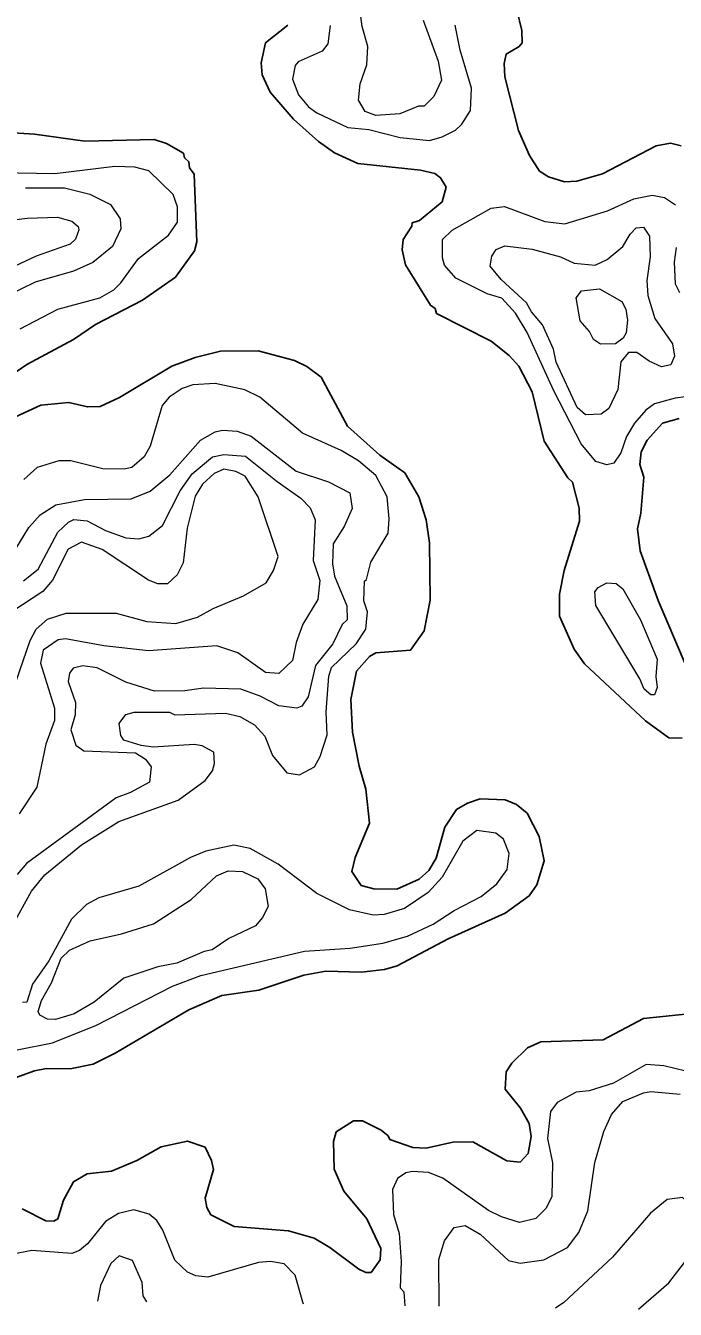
# Model space of a CAD drawing. Extents: x 763.2 to 816.8, y 7896.5 to 7952.7.
# Drawn here: x 780.595 to 782.642, y 7897.01 to 7901.054 of the extents above; entities that cross this region are included whole.
import ezdxf

# ---------------------------------------------------------------- set-up
doc = ezdxf.new("R2010")
doc.units = 0
doc.header["$LTSCALE"] = 0.064
doc.layers.add('1', color=7, linetype='Continuous', lineweight=25)
doc.layers.add('2', color=7, linetype='Continuous', lineweight=13)

msp = doc.modelspace()

# ---------------------------------------------------------------- linework, layer by layer
at = {"layer": '1'}
for points in [[(782.1423, 7901.1044), (782.1582, 7901.0391), (782.1596, 7900.9999), (782.1499, 7900.9881), (782.1094, 7900.9649), (782.1025, 7900.9349), (782.1046, 7900.8933), (782.1482, 7900.7243), (782.1826, 7900.6454), (782.214, 7900.5959), (782.2424, 7900.5782), (782.2932, 7900.5626), (782.3317, 7900.5641), (782.413, 7900.5879), (782.5824, 7900.6758), (782.627, 7900.6841), (782.6607, 7900.6751)], [(782.2775, 7899.2629), (782.2917, 7899.3373), (782.3404, 7899.4935), (782.3388, 7899.5345), (782.318, 7899.6165), (782.3034, 7899.6296), (782.2285, 7899.7457), (782.1915, 7899.9001), (782.1496, 7899.9813), (782.1185, 7900.0154), (782.062, 7900.0607), (781.8899, 7900.1477), (781.8852, 7900.1629), (781.8707, 7900.1735), (781.7917, 7900.3003), (781.7812, 7900.3478), (781.7845, 7900.38), (781.8124, 7900.4227), (781.8125, 7900.4327), (781.8358, 7900.4402), (781.9078, 7900.4996), (781.92, 7900.5455), (781.9023, 7900.5749), (781.8847, 7900.5888), (781.8388, 7900.5986), (781.6416, 7900.6204), (781.5683, 7900.6537), (781.5177, 7900.6897), (781.4385, 7900.7596), (781.3651, 7900.8445), (781.3397, 7900.8995), (781.3367, 7900.9372), (781.351, 7901.0006), (781.4214, 7901.0553)], [(780.5043, 7900.7201), (780.6226, 7900.7121), (780.7811, 7900.6907), (780.9996, 7900.6958), (781.0391, 7900.6832), (781.092, 7900.652), (781.0954, 7900.6383), (781.1093, 7900.6253), (781.111, 7900.6064), (781.1258, 7900.5868), (781.1344, 7900.3736), (781.1274, 7900.3451), (781.0672, 7900.2622), (780.9635, 7900.1895), (780.8147, 7900.1125), (780.7456, 7900.065), (780.5988, 7899.9862), (780.4994, 7899.9195)], [(780.4819, 7899.7854), (780.6424, 7899.8587), (780.7312, 7899.8673), (780.7893, 7899.8529), (780.8296, 7899.8542), (780.8903, 7899.8824), (781.0557, 7899.9815), (781.1288, 7900.0084), (781.2084, 7900.0283)], [(781.2084, 7900.0283), (781.3275, 7900.0298), (781.4418, 7899.9988), (781.4812, 7899.9805), (781.526, 7899.9469), (781.6091, 7899.7923)], [(782.6547, 7899.8162), (782.6016, 7899.802), (782.5532, 7899.748), (782.535, 7899.7117), (782.53, 7899.6718), (782.5426, 7899.6314), (782.5331, 7899.5182), (782.5231, 7899.4694), (782.5313, 7899.3997), (782.5882, 7899.2428), (782.673, 7899.0432)], [(781.6091, 7899.7923), (781.7113, 7899.7007), (781.7893, 7899.6458), (781.8344, 7899.5698), (781.8575, 7899.4975), (781.8674, 7899.4252), (781.8692, 7899.2442), (781.8511, 7899.1481), (781.8073, 7899.0867), (781.6982, 7899.0782), (781.6785, 7899.0669), (781.6375, 7899.0209), (781.6192, 7898.931), (781.6244, 7898.8286), (781.6457, 7898.7211), (781.667, 7898.6488), (781.6783, 7898.5418), (781.6328, 7898.4333), (781.6228, 7898.3897), (781.6527, 7898.345), (781.6917, 7898.3347), (781.7642, 7898.3336), (781.8351, 7898.3658), (781.8651, 7898.3931), (781.8881, 7898.4313), (781.9164, 7898.5296), (781.9527, 7898.5848), (781.9875, 7898.605), (782.0269, 7898.6182), (782.1057, 7898.615), (782.1414, 7898.6005), (782.1757, 7898.5728), (782.2129, 7898.4999), (782.2288, 7898.4235), (782.2059, 7898.3472), (782.1818, 7898.3133), (782.1064, 7898.2587), (781.9265, 7898.1769), (781.7655, 7898.0919), (781.726, 7898.0806), (781.6529, 7898.0728), (781.5407, 7898.0754), (781.4713, 7898.0627), (781.3297, 7898.0159), (781.2133, 7897.9988), (781.1091, 7897.954), (780.8774, 7897.8175), (780.8071, 7897.7829), (780.7349, 7897.7674), (780.6603, 7897.7686), (780.6226, 7897.7617), (780.5504, 7897.7353)], [(782.6219, 7898.8108), (782.5485, 7898.8643), (782.3561, 7899.0434), (782.3234, 7899.0901), (782.2769, 7899.1936), (782.2775, 7899.2629)], [(782.6642, 7898.8095), (782.6219, 7898.8108)], [(780.5842, 7897.3265), (780.6588, 7897.2892), (780.6837, 7897.2878), (780.6959, 7897.2949), (780.7139, 7897.3545), (780.7453, 7897.4119), (780.789, 7897.4371), (780.865, 7897.4456), (780.9454, 7897.4794), (781.0218, 7897.5223), (781.1047, 7897.54), (781.1601, 7897.5207), (781.1804, 7897.4794), (781.1867, 7897.4508), (781.1609, 7897.3607), (781.166, 7897.3309), (781.178, 7897.3082), (781.2519, 7897.2707), (781.4228, 7897.2573), (781.5043, 7897.234), (781.5535, 7897.2049), (781.6449, 7897.1365), (781.667, 7897.1263), (781.6832, 7897.1263), (781.7124, 7897.1665), (781.714, 7897.202), (781.6702, 7897.2953), (781.598, 7897.3825), (781.5675, 7897.452), (781.5651, 7897.5385), (781.5732, 7897.5691), (781.6285, 7897.6039), (781.656, 7897.6039), (781.7152, 7897.5743), (781.7369, 7897.557), (781.7422, 7897.5452), (781.815, 7897.5204), (781.8567, 7897.5174), (781.9414, 7897.5368), (782.0038, 7897.5383), (782.1117, 7897.4782), (782.1532, 7897.4739), (782.1789, 7897.5014), (782.1877, 7897.555), (782.1816, 7897.5959), (782.1545, 7897.6443), (782.1063, 7897.704), (782.109, 7897.7581), (782.1272, 7897.7851), (782.1759, 7897.8338), (782.2183, 7897.8524), (782.4149, 7897.8588), (782.5423, 7897.926), (782.7138, 7897.9446)]]:
    msp.add_lwpolyline(points, dxfattribs=at)
at = {"layer": '2'}
for points in [[(781.848, 7901.0713), (781.8949, 7900.9419), (781.9051, 7900.882), (781.8815, 7900.8311), (781.8504, 7900.8009), (781.833, 7900.8005), (781.7737, 7900.7764), (781.6987, 7900.7713), (781.6644, 7900.7842), (781.644, 7900.8195), (781.6489, 7900.8714), (781.6701, 7900.9307), (781.6734, 7900.9884), (781.6557, 7901.0516), (781.6456, 7901.122)], [(781.555, 7901.0544), (781.5473, 7900.9974), (781.5296, 7900.974), (781.4539, 7900.9404), (781.4441, 7900.9288), (781.4353, 7900.886), (781.4546, 7900.8365), (781.4867, 7900.7985), (781.5126, 7900.7796), (781.6101, 7900.7333), (781.6765, 7900.7266), (781.7752, 7900.7019), (781.8673, 7900.6927), (781.9076, 7900.7036), (781.9491, 7900.7245), (781.9693, 7900.7436), (781.9971, 7900.7868), (782.0004, 7900.8576), (781.9645, 7900.9767), (781.9481, 7901.0556)], [(780.5779, 7900.0994), (780.6964, 7900.1606), (780.829, 7900.1971), (780.8725, 7900.2224), (780.8945, 7900.2437), (780.9499, 7900.3203), (781.0452, 7900.3944), (781.0736, 7900.4355), (781.0734, 7900.4834), (781.06, 7900.5218), (780.9825, 7900.5972), (780.9389, 7900.6085), (780.8754, 7900.6102), (780.6865, 7900.5873), (780.455, 7900.592)], [(780.5941, 7900.5435), (780.7172, 7900.5428), (780.7975, 7900.523), (780.8621, 7900.4912), (780.8929, 7900.4459), (780.8943, 7900.4146), (780.8681, 7900.3587), (780.8067, 7900.3076), (780.7454, 7900.2811), (780.6252, 7900.2463), (780.5385, 7900.2046)], [(782.8368, 7899.9058), (782.6415, 7899.8804), (782.5764, 7899.8625), (782.5494, 7899.8425), (782.5138, 7899.8021), (782.4884, 7899.7599), (782.4701, 7899.7089), (782.448, 7899.6759), (782.4265, 7899.6702), (782.3922, 7899.6816), (782.3455, 7899.7364), (782.2593, 7899.9038), (782.1754, 7900.0879), (782.1386, 7900.1483), (782.0953, 7900.196), (782.0498, 7900.2092), (781.9507, 7900.2589), (781.9152, 7900.3001), (781.9089, 7900.3223), (781.9086, 7900.3804), (781.9395, 7900.4103), (782.0619, 7900.4792), (782.1038, 7900.485), (782.2313, 7900.4374), (782.2945, 7900.4297), (782.4285, 7900.4707), (782.5114, 7900.5086), (782.5692, 7900.5197), (782.6082, 7900.5133), (782.6427, 7900.49)], [(780.5156, 7900.4376), (780.5992, 7900.4477), (780.6956, 7900.4507), (780.7407, 7900.438), (780.7606, 7900.4219), (780.7625, 7900.4113), (780.7519, 7900.3811), (780.7348, 7900.3655), (780.6277, 7900.3276), (780.561, 7900.2962)], [(782.6448, 7900.3554), (782.6383, 7900.3094), (782.6414, 7900.2412), (782.6554, 7900.2139)], [(781.1255, 7898.7892), (780.9969, 7898.7815), (780.9586, 7898.786), (780.9044, 7898.8034), (780.8945, 7898.8179), (780.8896, 7898.8554), (780.9102, 7898.8845), (780.9364, 7898.8911), (781.0476, 7898.8912), (781.0646, 7898.8831), (781.2248, 7898.8878), (781.2702, 7898.8781), (781.3163, 7898.852), (781.3491, 7898.8154), (781.3728, 7898.7548), (781.4175, 7898.7006), (781.4575, 7898.6939), (781.5047, 7898.7197), (781.5226, 7898.7521), (781.5451, 7898.8198), (781.5421, 7898.8927), (781.55, 7899.0053), (781.5586, 7899.0322), (781.6362, 7899.107), (781.6668, 7899.1525), (781.6719, 7899.2078), (781.6604, 7899.2421), (781.6622, 7899.3045), (781.6685, 7899.3096), (781.6825, 7899.3642), (781.7374, 7899.4554), (781.7407, 7899.5002), (781.7341, 7899.5703), (781.6989, 7899.6375), (781.6434, 7899.6829), (781.5896, 7899.716), (781.4676, 7899.7708), (781.3333, 7899.8837), (781.2858, 7899.9071), (781.192, 7899.9264), (781.1215, 7899.9226), (781.0876, 7899.9116), (781.0472, 7899.8833), (781.0249, 7899.8577), (780.9867, 7899.7298), (780.9688, 7899.6955), (780.9296, 7899.6624), (780.9053, 7899.657), (780.8385, 7899.6584), (780.7372, 7899.6833), (780.6991, 7899.683), (780.6314, 7899.6624), (780.5889, 7899.624)], [(780.5339, 7899.3578), (780.6052, 7899.4734), (780.641, 7899.513), (780.6901, 7899.5446), (780.7805, 7899.5616), (780.9276, 7899.5631), (780.9876, 7899.5877), (781.0496, 7899.6395), (781.146, 7899.7488), (781.1923, 7899.7745), (781.215, 7899.7801), (781.2617, 7899.7767), (781.3056, 7899.761), (781.4477, 7899.6507), (781.5492, 7899.6166), (781.616, 7899.5823), (781.6239, 7899.533), (781.5986, 7899.4759), (781.5638, 7899.4221), (781.5619, 7899.3587), (781.5682, 7899.3195), (781.6066, 7899.2261), (781.6076, 7899.1827), (781.5919, 7899.1671), (781.5632, 7899.1065), (781.5082, 7899.038), (781.4851, 7898.9402), (781.4651, 7898.9099), (781.4491, 7898.9044), (781.3925, 7898.9109), (781.334, 7898.9417), (781.2727, 7898.9637), (781.1551, 7898.9667), (781.0966, 7898.9585), (781.0008, 7898.9573), (780.9102, 7898.9857), (780.8198, 7899.0309), (780.7745, 7899.0372), (780.7445, 7899.0301), (780.7326, 7899.0148), (780.7289, 7898.9884), (780.7515, 7898.9216), (780.7513, 7898.8831), (780.737, 7898.8362), (780.7531, 7898.7877), (780.7777, 7898.7693), (780.9413, 7898.7634), (780.9729, 7898.7434), (780.9908, 7898.7189), (780.9855, 7898.671), (780.9257, 7898.6381), (780.8798, 7898.6214), (780.5977, 7898.415), (780.5683, 7898.3796)], [(780.5876, 7899.3051), (780.6337, 7899.3422), (780.6957, 7899.4581), (780.7296, 7899.4904), (780.7469, 7899.4985), (780.7883, 7899.4939), (780.8466, 7899.464), (780.9103, 7899.4406), (780.9513, 7899.437), (780.983, 7899.4457), (781.0262, 7899.48), (781.0815, 7899.5889), (781.1197, 7899.6421), (781.1833, 7899.6958), (781.219, 7899.7029), (781.2881, 7899.698), (781.387, 7899.6179), (781.462, 7899.566), (781.491, 7899.5353), (781.5075, 7899.4969), (781.5006, 7899.3695), (781.5222, 7899.3062), (781.5153, 7899.2465), (781.4679, 7899.1682), (781.447, 7899.1104), (781.4361, 7899.0542), (781.3932, 7899.0129), (781.351, 7899.0164), (781.2637, 7899.0787), (781.1972, 7899.1), (780.9816, 7899.0851), (780.8413, 7899.1002), (780.7199, 7899.1229), (780.6975, 7899.1193), (780.65, 7899.0869), (780.6415, 7899.0462), (780.6862, 7898.9042), (780.6857, 7898.8651), (780.6586, 7898.7907), (780.6296, 7898.6555), (780.5744, 7898.5712)], [(780.5085, 7898.8277), (780.6094, 7899.1174), (780.6283, 7899.1524), (780.664, 7899.1848), (780.722, 7899.2032), (780.8797, 7899.2032), (780.977, 7899.1773), (781.0682, 7899.1705), (781.1367, 7899.1906), (781.1861, 7899.2183), (781.2813, 7899.258), (781.3526, 7899.2986), (781.3763, 7899.3372), (781.3908, 7899.3815), (781.328, 7899.5701), (781.2866, 7899.6346), (781.257, 7899.6495), (781.2194, 7899.6565), (781.1887, 7899.6438), (781.1526, 7899.6092), (781.1295, 7899.5722), (781.1039, 7899.4711), (781.0912, 7899.3615), (781.0722, 7899.3238), (781.0423, 7899.2957), (781.0109, 7899.2957), (780.9821, 7899.3076), (780.8359, 7899.4034), (780.7709, 7899.4265), (780.7285, 7899.4049), (780.6795, 7899.3076), (780.6485, 7899.2713), (780.5539, 7899.2095)], [(781.1607, 7898.6759), (781.1836, 7898.7061), (781.1903, 7898.7292), (781.1876, 7898.7653), (781.1507, 7898.7852), (781.1255, 7898.7892)], [(780.5235, 7898.1653), (780.6135, 7898.3274), (780.6548, 7898.3786), (780.7707, 7898.4732), (780.8883, 7898.5468), (781.075, 7898.6141), (781.1607, 7898.6759)], [(780.4663, 7897.8081), (780.6799, 7897.8494), (780.8179, 7897.9054), (781.0579, 7898.0285), (781.1468, 7898.062), (781.4739, 7898.1382), (781.6175, 7898.1484), (781.7208, 7898.1632), (781.7986, 7898.1856), (781.8787, 7898.2236), (781.945, 7898.267), (782.0301, 7898.311), (782.0794, 7898.3505), (782.1121, 7898.3955), (782.1188, 7898.4462), (782.101, 7898.4909), (782.0762, 7898.5107), (782.0166, 7898.5183), (781.9721, 7898.4847), (781.9077, 7898.3715), (781.8633, 7898.3238), (781.7888, 7898.2726), (781.725, 7898.2542), (781.6904, 7898.2523), (781.6149, 7898.2687), (781.5126, 7898.3205), (781.3911, 7898.4121), (781.302, 7898.4621), (781.2511, 7898.4719), (781.1628, 7898.4534), (781.1145, 7898.4332), (780.9511, 7898.3434), (780.8249, 7898.3064), (780.7865, 7898.2853), (780.7392, 7898.2388), (780.6679, 7898.1082), (780.6168, 7898.0349), (780.5981, 7897.9778), (780.5853, 7897.9766)], [(782.6759, 7897.7605), (782.606, 7897.7767), (782.5507, 7897.7815), (782.4476, 7897.7227), (782.371, 7897.6985), (782.3293, 7897.6946), (782.2703, 7897.6617), (782.2492, 7897.6329), (782.239, 7897.5485), (782.2551, 7897.4721), (782.2536, 7897.3656), (782.2357, 7897.3288), (782.2024, 7897.296), (782.1511, 7897.284), (782.094, 7897.3013), (782.0532, 7897.3217), (781.9091, 7897.4231), (781.864, 7897.441), (781.814, 7897.4443), (781.7931, 7897.4396), (781.7664, 7897.4225), (781.751, 7897.388), (781.754, 7897.3092), (781.7721, 7897.2486), (781.7787, 7897.1612), (781.7755, 7897.0781), (781.7869, 7897.0653), (781.7898, 7897.0213)], [(781.8976, 7897.0196), (781.8971, 7897.1671), (781.9152, 7897.2263), (781.9454, 7897.2675), (781.9803, 7897.2737), (782.0271, 7897.2472), (782.1166, 7897.1637), (782.1537, 7897.1559), (782.2279, 7897.1657), (782.3027, 7897.2047), (782.3387, 7897.2521), (782.3661, 7897.3205), (782.3885, 7897.4728), (782.4175, 7897.5701), (782.4413, 7897.6238), (782.4773, 7897.6647), (782.5416, 7897.6925), (782.5651, 7897.6964), (782.6579, 7897.6881)], [(782.5266, 7897.0101), (782.6221, 7897.0938), (782.6714, 7897.1578), (782.7183, 7897.2433), (782.7204, 7897.2922), (782.6977, 7897.3201), (782.6979, 7897.3333), (782.665, 7897.3621), (782.6164, 7897.3564), (782.5643, 7897.3132), (782.4447, 7897.1742), (782.291, 7897.0317), (782.2642, 7897.0141)], [(781.4705, 7897.0261), (781.4686, 7897.0327), (781.4447, 7897.1176), (781.4097, 7897.1529), (781.3662, 7897.1605), (781.329, 7897.1576), (781.169, 7897.1114), (781.1309, 7897.1159), (781.1048, 7897.1271), (781.0653, 7897.1646), (781.0275, 7897.2592), (781.008, 7897.2903), (780.9842, 7897.3103), (780.9358, 7897.3233), (780.8878, 7897.3121), (780.8459, 7897.2871), (780.7897, 7897.2169), (780.7647, 7897.1953), (780.7398, 7897.1855), (780.6138, 7897.1951), (780.5553, 7897.1839)], [(780.9767, 7897.0336), (780.9654, 7897.0531), (780.962, 7897.0942), (780.932, 7897.1635), (780.8895, 7897.1783), (780.8637, 7897.1545), (780.8305, 7897.085), (780.821, 7897.036)]]:
    msp.add_lwpolyline(points, dxfattribs=at)
for points in [[(782.2804, 7900.3256), (782.324, 7900.306), (782.39, 7900.2998), (782.4276, 7900.3174), (782.477, 7900.3587), (782.4999, 7900.3978), (782.5191, 7900.4173), (782.5423, 7900.4193), (782.5609, 7900.3908), (782.5626, 7900.3258), (782.5528, 7900.2517), (782.5557, 7900.2042), (782.5775, 7900.132), (782.6333, 7900.0521), (782.6395, 7900.013), (782.6281, 7899.9858), (782.5983, 7899.9792), (782.5594, 7899.9972), (782.5213, 7900.0248), (782.4949, 7900.0244), (782.4707, 7899.9946), (782.4606, 7899.9075), (782.4332, 7899.848), (782.4082, 7899.8298), (782.3595, 7899.8278), (782.3325, 7899.8511), (782.2666, 7899.9945), (782.258, 7900.0347), (782.224, 7900.1122), (782.1885, 7900.1529), (782.173, 7900.1811), (782.0931, 7900.2547), (782.0583, 7900.2963), (782.0642, 7900.3277), (782.0772, 7900.3491), (782.1054, 7900.3603), (782.1912, 7900.3504)], [(782.403, 7900.2253), (782.4732, 7900.1848), (782.4866, 7900.1613), (782.492, 7900.1266), (782.4869, 7900.0865), (782.4779, 7900.0693), (782.4539, 7900.0515), (782.4062, 7900.0504), (782.3847, 7900.0655), (782.3719, 7900.0908), (782.3425, 7900.1245), (782.3294, 7900.1969), (782.3462, 7900.2188)], [(782.3921, 7899.2274), (782.3889, 7899.2701), (782.3989, 7899.2843), (782.4261, 7899.2986), (782.4562, 7899.2972), (782.4772, 7899.2802), (782.5327, 7899.1826), (782.5853, 7899.0585), (782.5809, 7899.0036), (782.5847, 7898.9687), (782.5771, 7898.9458), (782.5646, 7898.9457), (782.5444, 7898.964), (782.5305, 7898.996)], [(780.9982, 7898.2249), (781.1164, 7898.3012), (781.1958, 7898.3754), (781.2333, 7898.3913), (781.2783, 7898.3896), (781.3269, 7898.3664), (781.3494, 7898.3344), (781.3595, 7898.279), (781.3414, 7898.2442), (781.3194, 7898.2182), (781.2354, 7898.1781), (781.183, 7898.1422), (781.1574, 7898.1373), (781.071, 7898.1009), (781.0113, 7898.089), (780.9039, 7898.0533), (780.8112, 7897.9782), (780.7476, 7897.941), (780.6884, 7897.9232), (780.6637, 7897.9245), (780.6396, 7897.9369), (780.6337, 7897.9485), (780.6445, 7897.9831), (780.6761, 7898.0388), (780.7068, 7898.1164), (780.7333, 7898.1411), (780.7982, 7898.1714), (780.8968, 7898.1929)]]:
    msp.add_lwpolyline(points, close=True, dxfattribs=at)

doc.saveas('drawing.dxf')
